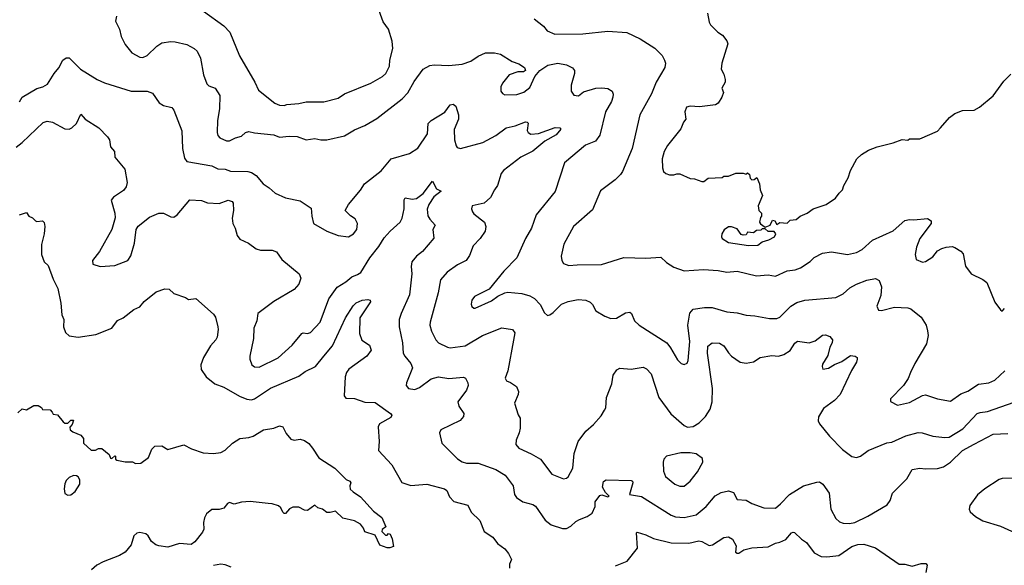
# Model space of a CAD drawing. Extents: x 1678431 to 1860718, y 384618 to 522882.
# Tile 402 of 473: x 1800629 to 1807320, y 449145 to 452850. Entities that reach past the tile are written whole.
import ezdxf

# ---------------------------------------------------------------- set-up
doc = ezdxf.new("R2010")
doc.units = 0

msp = doc.modelspace()

# ---------------------------------------------------------------- linework, layer by layer
at = {"layer": '0CON10XD'}
for points in [[(1802425, 452267.8), (1802445, 452273.1), (1802525, 452280.6), (1802575, 452293.1), (1802695, 452292.2), (1802793.7, 452316.3), (1802835, 452345.6), (1803015, 452420), (1803093.3, 452465), (1803116.2, 452485), (1803141.5, 452535), (1803143.5, 452575), (1803164.4, 452655), (1803159.4, 452705), (1803134.2, 452785), (1803099.4, 452835), (1803011.9, 453075)], [(1801878, 452908), (1802015, 452808.1), (1802057.1, 452765), (1802121.4, 452605), (1802227.1, 452425), (1802250.6, 452370.6), (1802362.4, 452282.4), (1802395, 452270), (1802425, 452267.8)], [(1805304.1, 452894.1), (1805314.3, 452834.3), (1805324, 452815), (1805373.8, 452765), (1805404.4, 452744.4), (1805435, 452706.7), (1805442, 452685), (1805400, 452555), (1805396.7, 452515), (1805415, 452480), (1805423.8, 452445), (1805423.3, 452425), (1805400, 452385), (1805411.2, 452355), (1805401.2, 452325), (1805375, 452283.3), (1805358.3, 452271.7), (1805248.3, 452258.3), (1805185, 452263.6), (1805159.4, 452255), (1805148.8, 452225), (1805156.2, 452175), (1805139.2, 452155), (1805122.1, 452107.9), (1805030.8, 451995), (1805009.2, 451955), (1804994.2, 451905), (1804996.7, 451845), (1805005, 451820), (1805020, 451805), (1805045, 451797.5), (1805075, 451796.7), (1805095, 451803.3), (1805115, 451803.3), (1805185, 451772.5), (1805215, 451770), (1805265, 451751.2), (1805278, 451752), (1805307, 451773), (1805401.7, 451778.3), (1805415, 451787.5), (1805445, 451787.5), (1805495, 451807.5), (1805545, 451807.5), (1805565, 451800), (1805575, 451810), (1805588.3, 451798.3), (1805593, 451773), (1805605, 451762.5), (1805620, 451765), (1805638.3, 451778.3), (1805657.5, 451735), (1805660, 451695), (1805677.5, 451655), (1805647.5, 451585), (1805652.5, 451555), (1805670, 451535), (1805670, 451515), (1805663, 451507), (1805657.5, 451475), (1805663.6, 451463.6), (1805695, 451440), (1805730, 451455), (1805745, 451487.5), (1805760, 451485), (1805775, 451460), (1805795, 451472.5), (1805845, 451467.5), (1805865, 451487.5), (1805905, 451492.5), (1805933.9, 451516.1), (1805980, 451535), (1806020, 451565), (1806110, 451595), (1806173, 451637), (1806197, 451673), (1806220, 451695), (1806230, 451725), (1806258.8, 451775), (1806273.8, 451825), (1806317.5, 451905), (1806350, 451935), (1806396.4, 451963.6), (1806455, 451987.5), (1806565, 452013.3), (1806625, 452037.5), (1806665, 452032.5), (1806675, 452040), (1806745, 452040), (1806866.1, 452093.9), (1806887.5, 452115), (1806947.5, 452185), (1806985, 452212.5), (1807037, 452233), (1807115, 452236.7), (1807152.5, 452255), (1807245, 452333.3), (1807317, 452433), (1807365, 452480)], [(1801286.2, 452875), (1801279.3, 452839.3), (1801306.2, 452785), (1801318.8, 452735), (1801345, 452682.5), (1801390, 452625), (1801445, 452596), (1801465, 452594.2), (1801495, 452608), (1801559.7, 452670.3), (1801595, 452693.8), (1801655, 452702.5), (1801685, 452700.8), (1801765, 452681.4), (1801813.3, 452655), (1801835, 452636), (1801858, 452588), (1801877.1, 452475), (1801900.8, 452415), (1801915, 452402), (1801956.2, 452385), (1801988, 452335), (1801985.8, 452245), (1801971.9, 452165), (1801971.4, 452085), (1801974.4, 452064.4), (1801987.8, 452047.8), (1802035, 452027.1), (1802055, 452027.1), (1802095, 452048.1), (1802135, 452059.2), (1802163.3, 452085), (1802185, 452090.8), (1802225, 452081.1), (1802355, 452068.5), (1802395, 452052.2), (1802460.3, 452059.7), (1802515, 452056.7), (1802575, 452034.4), (1802635, 452044.3), (1802675, 452034.3), (1802715, 452034.2), (1802835, 452060.8), (1802905, 452102.5), (1802975, 452130.6), (1803055, 452178.6), (1803228.1, 452311.9), (1803266.9, 452353.1), (1803309.8, 452430.2), (1803370, 452515), (1803415, 452540), (1803445, 452544.4), (1803545, 452539.5), (1803635, 452548.9), (1803695, 452568.9), (1803745, 452601.4), (1803795, 452624.3), (1803855, 452625.6), (1803896.7, 452615), (1803975, 452566), (1804021.2, 452551.2), (1804060, 452525), (1804066.1, 452503.9), (1804053.6, 452496.4), (1804015, 452496.2), (1803954, 452475), (1803910.3, 452419.7), (1803899.2, 452395), (1803898, 452365), (1803908.8, 452348.8), (1803925, 452340.8), (1804008.3, 452341.7), (1804055, 452357.5), (1804095, 452390), (1804128.8, 452465), (1804163.3, 452505), (1804218, 452542), (1804285.5, 452555.5), (1804345, 452544.2), (1804385, 452522), (1804398, 452505), (1804398, 452485), (1804375.7, 452405), (1804376, 452365), (1804395, 452338), (1804427.4, 452332.6), (1804460.9, 452359.1), (1804545, 452385.7), (1804585, 452388.1), (1804625, 452382.5), (1804654, 452365), (1804662.5, 452345), (1804660, 452325), (1804650.8, 452295), (1804609.4, 452225), (1804571.1, 452065), (1804540.8, 452025), (1804473.2, 451996.8), (1804331.8, 451878.2), (1804266.8, 451683.2), (1804139.2, 451525), (1804105.8, 451435), (1804066, 451365), (1804008, 451232), (1803918.7, 451141.3), (1803819.8, 451020.2), (1803720.3, 450969.7), (1803700.8, 450945), (1803697.3, 450917.3), (1803702.1, 450902.1), (1803715, 450891.2), (1803725, 450892), (1803835, 450940.6), (1803878, 450972), (1803925, 450994.4), (1803945, 450998.9), (1804040.9, 450990.9), (1804095, 450975.6), (1804126.2, 450956.2), (1804165, 450916), (1804195, 450858.8), (1804215, 450841.2), (1804232.5, 450845), (1804255, 450861.2), (1804310.9, 450919.1), (1804355, 450935.8), (1804425, 450950.8), (1804475, 450946.2), (1804505, 450931.2), (1804522, 450915), (1804545, 450873.8), (1804606, 450836), (1804645, 450820), (1804685, 450823.3), (1804745, 450860), (1804775, 450863.8), (1804786.2, 450855), (1804806.2, 450805), (1804838, 450775), (1805026, 450655), (1805052.6, 450622.6), (1805099.7, 450539.7), (1805125, 450516.2), (1805145, 450508.8), (1805165, 450516.7), (1805170.8, 450535), (1805182.9, 450665), (1805170, 450775), (1805183.9, 450856.1), (1805205.5, 450884.5), (1805283.4, 450896.6), (1805335, 450894.4), (1805435, 450866.9), (1805505, 450860), (1805565, 450844.4), (1805625, 450840), (1805725, 450821.4), (1805775, 450820.8), (1805795, 450830), (1805870, 450905), (1805910.6, 450929.4), (1805965, 450944.5), (1806175, 450963.1), (1806225, 450988.6), (1806270.9, 451029.1), (1806315, 451054.4), (1806385, 451081.9), (1806445, 451092), (1806469.1, 451079.1), (1806485.5, 451035), (1806482, 450978), (1806454.2, 450905), (1806465, 450876.7), (1806485, 450876.2), (1806575, 450897.1), (1806665, 450894.2), (1806685, 450887.5), (1806755, 450830), (1806788.1, 450775), (1806797.3, 450737.3), (1806802.2, 450705), (1806791.1, 450648.9), (1806713.1, 450515), (1806681.9, 450455), (1806667.4, 450412.6), (1806634.2, 450365), (1806546.7, 450275), (1806547, 450257), (1806595, 450232.9), (1806675, 450250), (1806765, 450298.8), (1806785, 450303.3), (1806865, 450276), (1806955, 450260), (1807025, 450308.9), (1807072.2, 450327.8), (1807145, 450374.4), (1807215.4, 450384.6), (1807255, 450403.1), (1807324.6, 450465.4)], [(1804125, 452856), (1804188.8, 452805), (1804214.4, 452774.4), (1804265, 452751.4), (1804455.4, 452754.6), (1804625, 452771.1), (1804755, 452764.2), (1804845, 452720), (1804945, 452656.7), (1804995, 452607.5), (1805010, 452575), (1805016.7, 452555), (1805013.3, 452525), (1804954, 452425), (1804922.4, 452347.6), (1804842, 452205), (1804790.6, 451975), (1804725, 451818.8), (1804712.4, 451797.6), (1804676.4, 451763.6), (1804575, 451687.5), (1804521.4, 451558.6), (1804391.4, 451445), (1804325.6, 451325), (1804308.1, 451245), (1804312.5, 451215), (1804324, 451195), (1804361.7, 451181.7), (1804417.5, 451185), (1804581.7, 451188.3), (1804735, 451234.4), (1804885, 451231.1), (1804985, 451237.1), (1805025, 451201.2), (1805075, 451168.6), (1805145.5, 451145.5), (1805275, 451154.4), (1805375, 451147.3), (1805435, 451134.7), (1805505, 451142.7), (1805635, 451111.5), (1805715, 451116.5), (1805765, 451108.6), (1805845, 451144.3), (1805899.1, 451150.9), (1805935, 451164.3), (1806001.3, 451208.7), (1806028, 451235), (1806085, 451264.5), (1806145, 451274.5), (1806255, 451255.4), (1806315, 451268.8), (1806355, 451290.4), (1806425, 451353.8), (1806565, 451416.4), (1806645, 451485.7), (1806675, 451492.9), (1806705, 451490), (1806798.9, 451498.9), (1806822.5, 451485), (1806822, 451465), (1806746.9, 451365), (1806723.8, 451306.2), (1806713.3, 451255), (1806721.7, 451221.7), (1806765, 451203.8), (1806785, 451208.8), (1806835, 451240), (1806865, 451281.2), (1806895, 451296.2), (1806925, 451306.2), (1806965, 451310), (1806985, 451303.3), (1807025, 451277.5), (1807040.5, 451260.5), (1807055.7, 451175.7), (1807094, 451125), (1807175, 451085.8), (1807202.5, 451065), (1807255, 450932.5), (1807295, 450880), (1807305, 450870), (1807321.7, 450888.3)], [(1800626.7, 452293.3), (1800645.4, 452324.6), (1800745, 452382.9), (1800786.6, 452393.4), (1800817.3, 452412.7), (1800862.9, 452485), (1800895, 452524), (1800922, 452575), (1800945, 452591.2), (1800965, 452591.2), (1801042, 452515), (1801155, 452443.1), (1801205, 452420.6), (1801385, 452365.7), (1801493.9, 452363.9), (1801530.7, 452350.7), (1801577.5, 452285), (1801605, 452266.7), (1801663.6, 452253.6), (1801675.9, 452235.9), (1801730.8, 452095), (1801734.3, 451975), (1801749.1, 451909.1), (1801765, 451886.2), (1801935, 451857.1), (1801975, 451838.1), (1802025, 451835.5), (1802062, 451822), (1802179.3, 451819.3), (1802205, 451812.9), (1802235, 451790.8), (1802284, 451735), (1802325, 451709.2), (1802365, 451672), (1802435, 451641.2), (1802535, 451620), (1802609.3, 451569.3), (1802613.3, 451515), (1802626.4, 451466.4), (1802715, 451413.8), (1802793.9, 451383.9), (1802863.9, 451376.1), (1802896.7, 451395), (1802920, 451425), (1802923.3, 451465), (1802908, 451498), (1802877, 451517), (1802840, 451555), (1802863.9, 451596.1), (1802945, 451691.2), (1802972, 451735), (1803085, 451822.5), (1803154, 451906), (1803277.6, 451942.4), (1803335, 451978), (1803399.2, 452075), (1803405, 452146.2), (1803425, 452165.8), (1803518.9, 452221.1), (1803555, 452270.8), (1803575, 452276.7), (1803592.9, 452262.9), (1803611.1, 452205), (1803610.9, 452175), (1803581.5, 452105), (1803584.4, 452035), (1803594.3, 451994.3), (1803602.5, 451982.5), (1803625, 451976), (1803775, 452016.5), (1803865, 452062.7), (1803935, 452115.5), (1803995, 452129.6), (1804065, 452155.5), (1804077.5, 452155), (1804085, 452147.5), (1804078.3, 452098.3), (1804084.4, 452084.4), (1804102.2, 452072.2), (1804155, 452076.4), (1804267, 452117), (1804300, 452115), (1804306.2, 452106.2), (1804275, 452069.1), (1804198.1, 452025), (1804115, 451957.3), (1804035, 451915.6), (1803916, 451825), (1803901.4, 451805), (1803876.2, 451725), (1803854.5, 451695.5), (1803828.3, 451641.7), (1803785, 451604.4), (1803704.4, 451585.6), (1803698, 451565), (1803705.7, 451545.7), (1803715, 451532), (1803787.5, 451475), (1803796.9, 451445), (1803791.5, 451415), (1803758.1, 451365), (1803710.8, 451315), (1803685, 451247.5), (1803662, 451215), (1803605, 451184.2), (1803534.6, 451135.4), (1803487.6, 451082.4), (1803472.7, 450995), (1803417.5, 450795), (1803416, 450775), (1803428, 450735), (1803456, 450675), (1803474, 450655), (1803535, 450625.7), (1803555, 450622.2), (1803655, 450634.5), (1803774, 450705), (1803905, 450757.1), (1803978.8, 450745), (1803992.5, 450722.5), (1803984.4, 450674.4), (1803946.7, 450465), (1803928.8, 450415), (1803936.4, 450396.4), (1803965, 450386), (1804005, 450358.8), (1804017.5, 450325), (1804015.8, 450304.2), (1803992, 450245), (1804016.1, 450166.1), (1804030, 450145), (1804028.8, 450075), (1804023.8, 450045), (1804002, 449995), (1804000.8, 449965), (1804020.7, 449940.7), (1804105, 449901.9), (1804167.5, 449865), (1804245, 449764.2), (1804325, 449732), (1804345, 449736), (1804355, 449745.8), (1804386.9, 449805), (1804396.9, 449903.1), (1804423.1, 449985), (1804475.8, 450055), (1804529.2, 450100.8), (1804580, 450160), (1804602.8, 450197.2), (1804612.9, 450215), (1804617.1, 450285), (1804653.6, 450376.4), (1804662.5, 450435), (1804687.3, 450472.7), (1804706.1, 450483.9), (1804785, 450476), (1804865, 450490), (1804889.3, 450479.3), (1804919.4, 450445), (1804971.4, 450285), (1805054.4, 450174.4), (1805143.9, 450093.9), (1805167, 450083), (1805205, 450086.2), (1805246.8, 450113.2), (1805290, 450155), (1805321.4, 450205), (1805335.6, 450255), (1805337.3, 450345), (1805302.1, 450585), (1805306, 450634), (1805335, 450656.5), (1805385, 450653.6), (1805414.4, 450635), (1805446.8, 450586.8), (1805465, 450566), (1805525, 450523.8), (1805566.4, 450516.4), (1805615, 450526.7), (1805660, 450555), (1805740.3, 450569.7), (1805785, 450565.6), (1805822.6, 450577.4), (1805865, 450602.5), (1805896.6, 450653.4), (1805915, 450667.5), (1805995, 450654.6), (1806035, 450669.6), (1806085, 450707.1), (1806105, 450710), (1806135, 450698.8), (1806152.5, 450675), (1806150, 450655), (1806134.4, 450625), (1806119.8, 450570.2), (1806085, 450510), (1806081.2, 450495), (1806087.5, 450477.5), (1806125, 450483.8), (1806165, 450508), (1806215, 450528), (1806275, 450568.8), (1806307.5, 450565), (1806320, 450555), (1806321.2, 450545), (1806316.2, 450525), (1806281.7, 450468.3), (1806205.6, 450305), (1806165, 450264.4), (1806091.3, 450208.7), (1806057.5, 450152.5), (1806056, 450125), (1806063.8, 450105), (1806132.8, 450022.8), (1806221.2, 449931.2), (1806285, 449884.2), (1806315, 449877.5), (1806343.4, 449886.6), (1806395.5, 449924.5), (1806522.5, 449977.5), (1806555, 449981.9), (1806650, 450025), (1806735, 450045.5), (1806762.5, 450045), (1806835, 450021.9), (1806915, 450011.8), (1806945, 450014.7), (1807039.4, 450070.6), (1807136, 450175), (1807155, 450183.5), (1807205, 450190), (1807387.8, 450252.2)], [(1800605.6, 451985), (1800645.5, 452015), (1800788.9, 452151.1), (1800815, 452160), (1800852.5, 452155), (1800935, 452109.2), (1800965, 452105.8), (1800983.8, 452115), (1801014, 452145), (1801045, 452207.5), (1801073.3, 452175), (1801165.8, 452115.8), (1801226.2, 452055), (1801238.8, 452035), (1801246.4, 451986.4), (1801273.3, 451955), (1801275, 451917.5), (1801342, 451835), (1801360, 451745), (1801351.2, 451715), (1801335, 451690), (1801265, 451643.8), (1801251.2, 451625), (1801275.6, 451535), (1801277.8, 451505), (1801254.5, 451425.5), (1801170, 451275), (1801122.2, 451215), (1801125, 451190), (1801175, 451173.3), (1801275, 451180), (1801364.3, 451215.7), (1801383.4, 451246.6), (1801408, 451332), (1801419.5, 451425), (1801432.7, 451447.3), (1801511.1, 451508.9), (1801575, 451536.2), (1801605, 451536.7), (1801655, 451510.8), (1801675, 451508), (1801698, 451525), (1801785, 451626.9), (1801865, 451621.9), (1801905, 451606.7), (1801985, 451602.5), (1802045, 451624.2), (1802073.3, 451615), (1802079.2, 451605), (1802082.2, 451555), (1802073, 451503), (1802078, 451465), (1802092, 451435), (1802107.5, 451385), (1802125, 451358.8), (1802182.7, 451332.7), (1802235, 451293.8), (1802264.2, 451284.2), (1802344.4, 451284.4), (1802373.4, 451273.4), (1802411.1, 451221.1), (1802528, 451125), (1802540, 451095), (1802526.2, 451053.8), (1802495, 451017.1), (1802355, 450935.7), (1802246, 450855), (1802240, 450805), (1802220, 450755), (1802217.5, 450685), (1802192.5, 450565), (1802192.5, 450545), (1802206, 450505), (1802225, 450491.4), (1802255, 450490), (1802385, 450554.5), (1802480.5, 450639.5), (1802545, 450718.6), (1802555, 450722.9), (1802585, 450718.1), (1802603.8, 450725), (1802669.6, 450795), (1802730, 450955), (1802785, 451034.3), (1802845, 451070.4), (1802885, 451103.5), (1802925, 451118.9), (1802946.1, 451133.9), (1803007.8, 451232.2), (1803070.4, 451309.6), (1803105, 451368.5), (1803146.5, 451415), (1803215, 451475.8), (1803227.2, 451502.8), (1803240.8, 451565), (1803242.6, 451627.4), (1803248.8, 451641.2), (1803295, 451630.6), (1803325, 451635.7), (1803371.1, 451668.9), (1803435, 451753.3), (1803460.9, 451700.9), (1803492.5, 451685), (1803443.6, 451646.4), (1803409.1, 451595), (1803397.6, 451562.4), (1803401.4, 451518.6), (1803415, 451494.5), (1803452, 451455), (1803435.5, 451424.5), (1803443.1, 451366.9), (1803365.5, 451275), (1803325, 451244.4), (1803294.5, 451205), (1803290, 451175), (1803293.4, 451123.4), (1803278, 450982), (1803220, 450855), (1803207.5, 450815), (1803207.3, 450765), (1803230, 450655), (1803235.6, 450585), (1803245, 450564.2), (1803287.8, 450515), (1803297.1, 450485), (1803257.5, 450385), (1803256, 450365), (1803270, 450345), (1803315, 450337.5), (1803345, 450352.5), (1803425, 450410.6), (1803475, 450425.6), (1803545, 450412.5), (1803645, 450422.5), (1803658.8, 450415), (1803674.2, 450385), (1803675.5, 450365), (1803665.5, 450335), (1803606.9, 450255), (1803612.5, 450225), (1803646.4, 450176.4), (1803644.4, 450155), (1803621.1, 450128.9), (1803491.2, 450065), (1803482.5, 450045), (1803498, 449975), (1803605, 449868.6), (1803635, 449848.1), (1803665, 449838.1), (1803745, 449837.5), (1803865, 449794.4), (1803927.1, 449757.1), (1803982.9, 449685), (1803990.8, 449625), (1804004, 449605), (1804048.8, 449575), (1804115, 449558.1), (1804135, 449547.1), (1804200.7, 449450.7), (1804239.7, 449419.7), (1804317.5, 449395), (1804345, 449394.5), (1804375, 449409.4), (1804407.8, 449442.2), (1804433.8, 449455), (1804485, 449476.7), (1804520.2, 449499.8), (1804538.6, 449545), (1804538.8, 449575), (1804570.7, 449619.3), (1804585, 449622.5), (1804625, 449610), (1804635.6, 449614.4), (1804610, 449640), (1804589.2, 449675), (1804595.6, 449714.4), (1804615, 449724.4), (1804785, 449721.4), (1804794, 449715), (1804795.6, 449705), (1804773.3, 449625), (1804855, 449612.9), (1805055, 449484.5), (1805085, 449473.8), (1805145, 449470), (1805225, 449488.2), (1805292.9, 449545), (1805354.6, 449615.4), (1805395, 449638.9), (1805445, 449649.4), (1805479.7, 449639.7), (1805505, 449592.5), (1805565, 449588), (1805605, 449564.3), (1805685, 449534.2), (1805765, 449533.3), (1805798.9, 449561.1), (1805859.2, 449625), (1805955, 449683.4), (1806045, 449710.2), (1806065, 449710.5), (1806086.9, 449695), (1806129.5, 449635), (1806140.6, 449525), (1806175, 449462), (1806200.3, 449440.3), (1806225, 449430.6), (1806267.6, 449427.6), (1806305, 449435.5), (1806392, 449478), (1806525, 449556), (1806544.3, 449585), (1806560.8, 449635), (1806657.4, 449732.6), (1806693.8, 449795), (1806745, 449804.4), (1806785, 449799.1), (1806865, 449802.9), (1806906.6, 449813.4), (1806954.4, 449845), (1807035, 449923.8), (1807115, 449967.5), (1807245, 450034.6), (1807345, 450040.9)], [(1800627.5, 451525), (1800675, 451540), (1800690, 451515), (1800715, 451503.3), (1800735, 451483.3), (1800745, 451478.8), (1800783, 451483), (1800795, 451472.5), (1800798.8, 451445), (1800793.8, 451395), (1800776.6, 451323.4), (1800775.7, 451255.7), (1800795.9, 451205.9), (1800821.7, 451181.7), (1800855, 451087.5), (1800887.1, 451025), (1800908, 450925), (1800914, 450845), (1800928, 450815), (1800925.8, 450765), (1800940, 450725), (1800965, 450703.8), (1801025, 450694.2), (1801145, 450712.9), (1801255, 450756.2), (1801292.7, 450807.3), (1801332.5, 450825), (1801405, 450880.8), (1801445, 450899.2), (1801475, 450936), (1801557, 451003), (1801615, 451022.5), (1801645, 451020), (1801675, 450990), (1801755, 450963.3), (1801775, 450950), (1801825, 450957.5), (1801945, 450850), (1801958.8, 450828.8), (1801975.7, 450765), (1801978.1, 450745), (1801970, 450695), (1801962.5, 450675), (1801925.8, 450635), (1801877.1, 450555), (1801860, 450505), (1801860.8, 450475), (1801895, 450424), (1801955, 450377.5), (1802015, 450354.3), (1802122.6, 450292.6), (1802172.4, 450272.4), (1802205, 450267.5), (1802225, 450274.2), (1802332.4, 450347.6), (1802525, 450428.1), (1802568.1, 450461.9), (1802638.6, 450495), (1802696.1, 450563.9), (1802755.5, 450635), (1802841.8, 450825), (1802895, 450906.5), (1802915, 450927.7), (1802955, 450945.5), (1802995, 450950), (1803010, 450945), (1803012.5, 450935), (1802940.9, 450825), (1802938.8, 450718.8), (1802953.1, 450673.1), (1803005, 450640), (1803017.5, 450605), (1802987.1, 450565), (1802865, 450475.6), (1802848.5, 450455), (1802839.5, 450425), (1802834.3, 450295), (1802845, 450280), (1802905, 450278), (1802975, 450252.9), (1803045, 450249.2), (1803148, 450175), (1803156.7, 450163.3), (1803151.2, 450148.8), (1803074, 450105), (1803063.8, 450085), (1803072, 449985), (1803066.7, 449925), (1803156.6, 449826.6), (1803225, 449706), (1803285.8, 449685.8), (1803395, 449696), (1803515, 449664.3), (1803532.2, 449652.2), (1803550, 449610), (1803578.3, 449578.3), (1803673.9, 449553.9), (1803696.7, 449505), (1803755, 449450), (1803784.2, 449374.2), (1803843.8, 449335), (1803875, 449293.3), (1803925.9, 449255.9), (1803950, 449225), (1803970, 449185), (1803957, 449153), (1803957.5, 449125)], [(1805582.7, 451317.3), (1805645, 451319.2), (1805675, 451341.2), (1805720, 451355), (1805757.5, 451375), (1805767.5, 451395), (1805755, 451412.5), (1805715, 451412.5), (1805695, 451430), (1805675, 451430), (1805665, 451420), (1805635, 451417.5), (1805615, 451402.5), (1805575, 451407.5), (1805565, 451390), (1805545, 451387.5), (1805531.7, 451391.7), (1805505, 451430), (1805465, 451442.5), (1805445, 451442.5), (1805417, 451423), (1805400, 451395), (1805397.5, 451375), (1805403.6, 451363.6), (1805445, 451336.2), (1805582.7, 451317.3)], [(1800615, 450180), (1800645, 450207.5), (1800675, 450200), (1800725, 450230), (1800755, 450230), (1800776.4, 450216.4), (1800782.5, 450202.5), (1800835, 450200), (1800850, 450185), (1800855, 450170), (1800885, 450167.5), (1800925, 450120), (1800935, 450110), (1800955, 450110), (1800975, 450130), (1800995, 450130), (1800985, 450100), (1800968.3, 450081.7), (1800972.5, 450065), (1800990.5, 450050.5), (1801045, 450027.5), (1801062.5, 450005), (1801062.5, 449975), (1801115, 449927.5), (1801143, 449927), (1801165, 449937.5), (1801187, 449937), (1801236.4, 449896.4), (1801245, 449872.5), (1801255, 449870), (1801275, 449887.5), (1801280, 449885), (1801280, 449865), (1801288.3, 449858.3), (1801345, 449846.7), (1801395, 449846.7), (1801416.4, 449836.4), (1801450.7, 449839.3), (1801503, 449877), (1801525.6, 449934.4), (1801547.3, 449952.7), (1801595, 449956.2), (1801635, 449931.2), (1801745, 449962.5), (1801796.1, 449936.1), (1801875, 449908), (1801945, 449904.2), (1801995, 449911.4), (1802025, 449927.1), (1802075, 449974.3), (1802124.5, 450005.5), (1802185, 450012), (1802215, 450022.5), (1802285, 450065.8), (1802355, 450076.2), (1802395, 450091.2), (1802417.5, 450085), (1802439.3, 450039.3), (1802471.7, 450001.7), (1802495, 449993.8), (1802535, 450002), (1802563, 449993), (1802592.7, 449972.7), (1802619.3, 449939.3), (1802661.2, 449875), (1802769.2, 449805), (1802848.3, 449728.3), (1802872.5, 449715), (1802880, 449705), (1802872.5, 449685), (1802875, 449662.5), (1802895, 449642.5), (1802945, 449610), (1803033, 449513), (1803089.3, 449469.3), (1803116.7, 449405), (1803091.7, 449388.3), (1803090, 449375), (1803115, 449350), (1803125, 449350), (1803135, 449360), (1803146.7, 449355), (1803160, 449325), (1803168.3, 449271.7), (1803145, 449262.5), (1803125, 449263.3), (1803075, 449282.5), (1803045, 449350), (1802975, 449372.5), (1802966.1, 449396.1), (1802944.1, 449424.1), (1802905, 449446.2), (1802824.3, 449464.3), (1802775, 449513.3), (1802737.7, 449502.3), (1802715, 449504.2), (1802685.9, 449525.9), (1802653.9, 449533.9), (1802635, 449552.5), (1802585, 449516.7), (1802565, 449518.8), (1802525, 449538.8), (1802485, 449540), (1802462.3, 449527.7), (1802435, 449496.7), (1802427, 449497), (1802416.4, 449506.4), (1802404.1, 449534.1), (1802388.3, 449548.3), (1802345, 449562.5), (1802316.1, 449563.9), (1802195, 449578.1), (1802135, 449574.2), (1802085, 449559.2), (1802055, 449571.2), (1802040, 449565), (1802015, 449533.3), (1801985, 449524), (1801935, 449524.3), (1801898.6, 449495), (1801883.8, 449466.2), (1801876.7, 449435), (1801878.9, 449391.1), (1801871.2, 449368.8), (1801818.8, 449305), (1801795, 449286), (1801715, 449292), (1801635, 449268.6), (1801575, 449276.9), (1801553.8, 449283.8), (1801525, 449305.8), (1801500.8, 449345), (1801485, 449359.2), (1801445, 449367.1), (1801425, 449362.5), (1801404.2, 449345), (1801385, 449283.8), (1801345, 449234), (1801307.9, 449212.1), (1801195, 449169.2), (1801153.8, 449145), (1801115.5, 449114.5)], [(1805115, 449681.4), (1805145, 449683.1), (1805185, 449715.6), (1805235, 449780), (1805270.8, 449845), (1805269.7, 449869.7), (1805225, 449901.2), (1805185, 449908.8), (1805122.3, 449907.7), (1805023.3, 449886.7), (1805006, 449865), (1805001.9, 449845), (1805003.3, 449785), (1805017.9, 449747.9), (1805080, 449695), (1805115, 449681.4)], [(1800955, 449621.2), (1800975, 449623.8), (1801006.2, 449645), (1801037.5, 449695), (1801038, 449725), (1801026.2, 449745), (1801015, 449752), (1800995, 449754), (1800965, 449740), (1800945, 449721.2), (1800935, 449697.5), (1800930, 449665), (1800935, 449632.5), (1800955, 449621.2)], [(1807375, 449736.8), (1807305.4, 449734.6), (1807285, 449727.8), (1807188.6, 449665), (1807137.3, 449622.7), (1807085, 449551.2), (1807081.1, 449525), (1807088, 449508), (1807124.2, 449475), (1807175, 449445.6), (1807295, 449410.6), (1807395, 449365.6)], [(1804678, 449142), (1804757.9, 449172.1), (1804828.3, 449261.7), (1804820, 449365), (1804825, 449368.8), (1804885, 449352.5), (1804935, 449326.9), (1805055, 449296.7), (1805175, 449294), (1805245, 449310), (1805265, 449305.7), (1805315, 449279.4), (1805336.4, 449283.6), (1805415, 449332.5), (1805445, 449337.5), (1805473.3, 449323.3), (1805498, 449278), (1805493.8, 449235), (1805505, 449227.5), (1805515, 449227.5), (1805550.8, 449249.2), (1805605, 449263.1), (1805715, 449270.8), (1805765, 449295.8), (1805795, 449301.2), (1805835, 449320), (1805873.3, 449365), (1805885, 449370), (1805895, 449367.5), (1805942.3, 449322.3), (1805975, 449300), (1806028.9, 449228.9), (1806075.4, 449205.4), (1806115, 449202.5), (1806195, 449211.1), (1806285, 449272.9), (1806325, 449285.5), (1806365, 449287.5), (1806445, 449264.2), (1806605, 449153.3), (1806645, 449153.3), (1806695, 449138.8), (1806755, 449157.5), (1806787, 449157), (1806796.7, 449146.7), (1806786.2, 449095)], [(1802065, 449131.1), (1802025, 449147.8), (1801995, 449152.2), (1801945, 449143.1)]]:
    msp.add_lwpolyline(points, dxfattribs=at)

doc.saveas('drawing.dxf')
